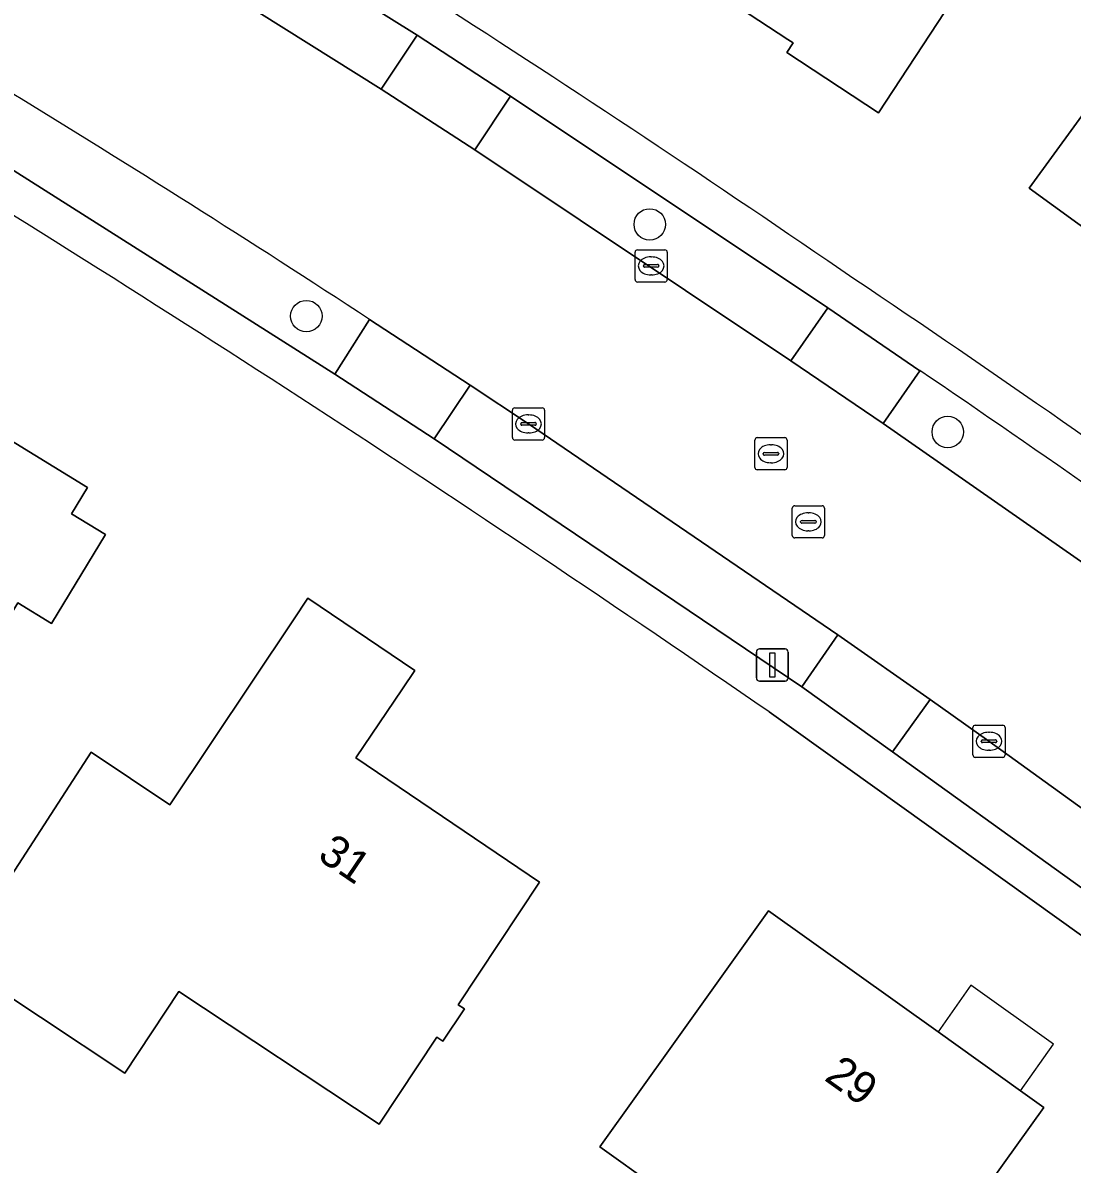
# Model space of a CAD drawing. Extents: x 160455 to 162082, y 388339 to 389736.
# Drawn here: x 160803.31 to 160835.92, y 389354.05 to 389389.53 of the extents above; entities that cross this region are included whole.
import ezdxf

# ---------------------------------------------------------------- set-up
doc = ezdxf.new("R2010")
doc.units = 0
for name, color, linetype in [('IMGEO_Boom', 7, 'Continuous'), ('IMGEO_Erf', 7, 'Continuous'), ('IMGEO_Kolk', 7, 'Continuous'), ('IMGEO_Lichtmast', 7, 'Continuous'), ('IMGEO_Pand', 7, 'Continuous'), ('IMGEO_Pand_nummerreeks', 7, 'Continuous'), ('IMGEO_Pand_overbouw', 7, 'Continuous'), ('IMGEO_Parkeervlak_open', 7, 'Continuous'), ('IMGEO_Rijbaan_lokaal_gesloten', 7, 'Continuous'), ('IMGEO_Rioolput', 7, 'Continuous'), ('IMGEO_Voetpad_open', 7, 'Continuous')]:
    doc.layers.add(name, color=color, linetype=linetype)

msp = doc.modelspace()

# ---------------------------------------------------------------- linework, layer by layer
at = {"layer": 'IMGEO_Boom'}
for centre in [(160822.795, 389383.262), (160812.121, 389380.412), (160832.057, 389376.811)]:
    msp.add_circle(centre, 0.489, dxfattribs=at)
at = {"layer": 'IMGEO_Erf'}
for points in [[(160832.887, 389394.75), (160830.366, 389390.921), (160831.97, 389389.865), (160829.906, 389386.73), (160827.055, 389388.607), (160827.251, 389388.906), (160827.088, 389389.013), (160823.24, 389391.535), (160823.069, 389391.647), (160823.403, 389392.157), (160823.133, 389393.386), (160822.616, 389393.728), (160823.133, 389394.509), (160820.202, 389396.451), (160822.897, 389400.663), (160825.903, 389405.363), (160831.097, 389401.959), (160829.447, 389399.454), (160834.014, 389396.461)], [(160847.119, 389383.801), (160844.895, 389380.728), (160844.49, 389381.021), (160842.676, 389378.514), (160834.584, 389384.388), (160837.534, 389388.426), (160840.482, 389392.46), (160848.529, 389386.601), (160846.715, 389384.094)], [(160784.881, 389358.321), (160781.977, 389360.09), (160781.914, 389360.129), (160785.97, 389366.785), (160792.258, 389377.196), (160794.842, 389381.475), (160795.139, 389381.294), (160794.846, 389380.826), (160797.808, 389379.025), (160798.108, 389379.483), (160798.63, 389379.165), (160802.029, 389377.093), (160805.319, 389375.088), (160804.823, 389374.266), (160805.873, 389373.626), (160804.203, 389370.861), (160803.153, 389371.501), (160800.945, 389367.846), (160793.986, 389372.088), (160789.488, 389364.641), (160788.938, 389364.976)], [(160816.174, 389358), (160814.381, 389355.296), (160808.162, 389359.419), (160806.479, 389356.88), (160801.228, 389360.361), (160802.717, 389362.662), (160805.432, 389366.86), (160807.874, 389365.228), (160811.717, 389370.976), (160812.166, 389371.647), (160815.493, 389369.401), (160815.109, 389368.833), (160813.656, 389366.684), (160819.37, 389362.821), (160816.843, 389359.009), (160817.033, 389358.883), (160816.364, 389357.874)], [(160829.793, 389348.478), (160821.241, 389354.594), (160823.582, 389357.865), (160826.489, 389361.932), (160831.757, 389358.165), (160834.322, 389356.33), (160835.041, 389355.816), (160832.134, 389351.751)]]:
    msp.add_lwpolyline(points, close=True, dxfattribs=at)
msp.add_lwpolyline([(160840.336, 389358.21), (160826.503, 389368.109)], dxfattribs=at)
for centre, radius, start, end in [((160545.318, 388968.18), 501.447, 55.52758, 57.3193), ((160461.28, 388836.099), 645.351, 57.042415, 58.548758), ((160557.528, 388977.44), 486.926, 54.24839, 56.09534), ((160433.208, 388797.199), 693.268, 55.437362, 56.844669)]:
    msp.add_arc(centre, radius, start, end, dxfattribs=at)
at = {"layer": 'IMGEO_Kolk'}
for p, q in [((160822.337, 389381.547), (160822.337, 389382.399)), ((160822.412, 389382.473), (160823.264, 389382.473)), ((160822.825, 389382.253), (160822.85, 389382.253)), ((160823.338, 389382.399), (160823.338, 389381.547)), ((160822.596, 389381.967), (160822.596, 389381.979)), ((160823.034, 389381.93), (160822.636, 389381.93)), ((160822.639, 389382.016), (160823.037, 389382.016)), ((160823.08, 389381.979), (160823.08, 389381.967)), ((160822.848, 389381.693), (160822.823, 389381.693)), ((160823.264, 389381.473), (160822.412, 389381.473)), ((160818.524, 389376.636), (160818.524, 389377.488)), ((160818.599, 389377.562), (160819.451, 389377.562)), ((160819.012, 389377.342), (160819.037, 389377.342)), ((160819.525, 389377.488), (160819.525, 389376.636)), ((160818.783, 389377.056), (160818.783, 389377.068)), ((160819.221, 389377.019), (160818.823, 389377.019)), ((160818.826, 389377.105), (160819.224, 389377.105)), ((160819.267, 389377.068), (160819.267, 389377.056)), ((160819.451, 389376.562), (160818.599, 389376.562)), ((160819.035, 389376.782), (160819.01, 389376.782)), ((160832.913, 389367.699), (160833.765, 389367.699)), ((160832.838, 389366.773), (160832.838, 389367.625)), ((160833.326, 389367.479), (160833.351, 389367.479)), ((160833.839, 389367.625), (160833.839, 389366.773)), ((160833.097, 389367.193), (160833.097, 389367.205)), ((160833.535, 389367.156), (160833.137, 389367.156)), ((160833.14, 389367.242), (160833.538, 389367.242)), ((160833.581, 389367.205), (160833.581, 389367.193)), ((160833.765, 389366.699), (160832.913, 389366.699)), ((160833.349, 389366.919), (160833.324, 389366.919))]:
    msp.add_line(p, q, dxfattribs=at)
for points in [[(160822.337, 389381.547), (160822.337, 389382.399)], [(160822.412, 389382.473), (160823.264, 389382.473)], [(160823.338, 389382.399), (160823.338, 389381.547)], [(160823.264, 389381.473), (160822.412, 389381.473)], [(160818.524, 389376.636), (160818.524, 389377.488)], [(160818.599, 389377.562), (160819.451, 389377.562)], [(160819.525, 389377.488), (160819.525, 389376.636)], [(160819.451, 389376.562), (160818.599, 389376.562)], [(160832.913, 389367.699), (160833.765, 389367.699)], [(160832.838, 389366.773), (160832.838, 389367.625)], [(160833.839, 389367.625), (160833.839, 389366.773)], [(160833.765, 389366.699), (160832.913, 389366.699)]]:
    msp.add_lwpolyline(points, dxfattribs=at)
for centre, radius, start, end in [((160822.414, 389382.397), 0.0765, 91.552, 178.448), ((160822.414, 389382.397), 0.0765, 91.552, 178.448), ((160823.262, 389382.397), 0.0765, 1.552, 88.448), ((160823.262, 389382.397), 0.0765, 1.552, 88.448), ((160822.636, 389381.976), 0.0403, 85.8775, 175.7526), ((160822.633, 389381.966), 0.0366, 178.938, 274.7102), ((160823.037, 389381.973), 0.043, 264.8664, 352.4533), ((160823.041, 389381.978), 0.0386, 1.7309, 96.639), ((160822.414, 389381.549), 0.0765, 181.552, 268.448), ((160822.414, 389381.549), 0.0765, 181.552, 268.448), ((160823.262, 389381.549), 0.0765, 271.552, 358.448), ((160823.262, 389381.549), 0.0765, 271.552, 358.448), ((160818.601, 389377.486), 0.0765, 91.552, 178.448), ((160818.601, 389377.486), 0.0765, 91.552, 178.448), ((160819.449, 389377.486), 0.0765, 1.552, 88.448), ((160819.449, 389377.486), 0.0765, 1.552, 88.448), ((160818.823, 389377.065), 0.0403, 85.8775, 175.7526), ((160818.82, 389377.055), 0.0366, 178.938, 274.7102), ((160819.224, 389377.062), 0.043, 264.8664, 352.4533), ((160819.228, 389377.067), 0.0386, 1.7309, 96.639), ((160818.601, 389376.638), 0.0765, 181.552, 268.448), ((160818.601, 389376.638), 0.0765, 181.552, 268.448), ((160819.449, 389376.638), 0.0765, 271.552, 358.448), ((160819.449, 389376.638), 0.0765, 271.552, 358.448), ((160832.915, 389367.623), 0.0765, 91.552, 178.448), ((160832.915, 389367.623), 0.0765, 91.552, 178.448), ((160833.763, 389367.623), 0.0765, 1.552, 88.448), ((160833.763, 389367.623), 0.0765, 1.552, 88.448), ((160833.137, 389367.202), 0.0403, 85.8775, 175.7526), ((160833.134, 389367.192), 0.0366, 178.938, 274.7102), ((160833.538, 389367.199), 0.043, 264.8664, 352.4533), ((160833.542, 389367.204), 0.0386, 1.7309, 96.639), ((160832.915, 389366.775), 0.0765, 181.552, 268.448), ((160832.915, 389366.775), 0.0765, 181.552, 268.448), ((160833.763, 389366.775), 0.0765, 271.552, 358.448), ((160833.763, 389366.775), 0.0765, 271.552, 358.448)]:
    msp.add_arc(centre, radius, start, end, dxfattribs=at)
for centre, major_axis, ratio, start_param, end_param in [((160822.824, 389381.973), (-0.387, 0.002), 0.722429, 4.712389, 7.853982), ((160822.849, 389381.973), (-0.39, 0.002), 0.717154, 1.570796, 4.712389), ((160819.011, 389377.062), (-0.387, 0.002), 0.722429, 4.712389, 7.853982), ((160819.036, 389377.062), (-0.39, 0.002), 0.717154, 1.570796, 4.712389), ((160833.325, 389367.199), (-0.387, 0.002), 0.722429, 4.712389, 7.853982), ((160833.35, 389367.199), (-0.39, 0.002), 0.717154, 1.570796, 4.712389)]:
    msp.add_ellipse(centre, major_axis=major_axis, ratio=ratio, start_param=start_param, end_param=end_param, dxfattribs=at)
at = {"layer": 'IMGEO_Lichtmast'}
for p, q in [((160826.108, 389369.169), (160826.108, 389369.969)), ((160826.108, 389369.969), (160826.108, 389369.169)), ((160826.208, 389370.069), (160826.998, 389370.069)), ((160826.998, 389370.069), (160826.208, 389370.069)), ((160827.098, 389369.969), (160827.098, 389369.169)), ((160827.098, 389369.169), (160827.098, 389369.969)), ((160826.998, 389369.069), (160826.208, 389369.069)), ((160826.208, 389369.069), (160826.998, 389369.069))]:
    msp.add_line(p, q, dxfattribs=at)
msp.add_lwpolyline([(160826.528, 389369.944), (160826.678, 389369.944), (160826.678, 389369.194), (160826.528, 389369.194), (160826.528, 389369.944)], dxfattribs=at)
for centre, start, end in [((160826.208, 389369.969), 90, 180), ((160826.208, 389369.969), 90, 180), ((160826.998, 389369.969), 0, 90), ((160826.998, 389369.969), 360, 90), ((160826.208, 389369.169), 180, 270), ((160826.208, 389369.169), 180, 270), ((160826.998, 389369.169), 270, 0), ((160826.998, 389369.169), 270, 0)]:
    msp.add_arc(centre, 0.1, start, end, dxfattribs=at)
at = {"layer": 'IMGEO_Pand'}
for points in [[(160831.97, 389389.865), (160830.366, 389390.921), (160832.887, 389394.75), (160834.014, 389396.461), (160829.447, 389399.454), (160831.097, 389401.959), (160825.903, 389405.363), (160822.897, 389400.663), (160820.202, 389396.451), (160823.133, 389394.509), (160822.616, 389393.728), (160823.133, 389393.386), (160823.403, 389392.157), (160823.069, 389391.647), (160823.24, 389391.535), (160827.088, 389389.013), (160827.251, 389388.906), (160827.055, 389388.607), (160829.906, 389386.73)], [(160847.119, 389383.801), (160846.715, 389384.094), (160848.529, 389386.601), (160840.482, 389392.46), (160837.534, 389388.426), (160834.584, 389384.388), (160842.676, 389378.514), (160844.49, 389381.021), (160844.895, 389380.728)], [(160804.823, 389374.266), (160805.319, 389375.088), (160802.029, 389377.093), (160798.63, 389379.165), (160798.108, 389379.483), (160797.808, 389379.025), (160794.846, 389380.826), (160795.139, 389381.294), (160794.842, 389381.475), (160792.258, 389377.196), (160785.97, 389366.785), (160788.938, 389364.976), (160789.488, 389364.641), (160793.986, 389372.088), (160800.945, 389367.846), (160803.153, 389371.501), (160804.203, 389370.861), (160805.873, 389373.626)], [(160816.364, 389357.874), (160817.033, 389358.883), (160816.843, 389359.009), (160819.37, 389362.821), (160813.656, 389366.684), (160815.109, 389368.833), (160815.493, 389369.401), (160812.166, 389371.647), (160811.717, 389370.976), (160807.874, 389365.228), (160805.432, 389366.86), (160802.717, 389362.662), (160801.228, 389360.361), (160806.479, 389356.88), (160808.162, 389359.419), (160814.381, 389355.296), (160816.174, 389358)], [(160832.134, 389351.751), (160835.041, 389355.816), (160834.322, 389356.33), (160831.757, 389358.165), (160826.489, 389361.932), (160823.582, 389357.865), (160821.241, 389354.594), (160829.793, 389348.478)]]:
    msp.add_lwpolyline(points, close=True, dxfattribs=at)
at = {"layer": 'IMGEO_Pand_overbouw'}
msp.add_lwpolyline([(160834.322, 389356.33), (160835.341, 389357.783), (160832.775, 389359.617), (160831.757, 389358.165)], close=True, dxfattribs=at)
at = {"layer": 'IMGEO_Parkeervlak_open'}
for points in [[(160814.445, 389387.468), (160815.56, 389389.148), (160805.302, 389395.559), (160804.263, 389393.836), (160805.366, 389393.166)], [(160817.362, 389385.583), (160827.184, 389379.025), (160828.327, 389380.675), (160818.471, 389387.247)], [(160817.209, 389378.269), (160816.097, 389376.599), (160827.52, 389368.887), (160828.645, 389370.503), (160819.024, 389377.061)], [(160841.056, 389359.161), (160842.231, 389360.775), (160833.338, 389367.197), (160831.507, 389368.499), (160830.341, 389366.866)]]:
    msp.add_lwpolyline(points, close=True, dxfattribs=at)
for points in [[(160802.9, 389387.377), (160801.869, 389385.667), (160813.007, 389378.609), (160814.084, 389380.309)], [(160831.193, 389378.717), (160830.05, 389377.07), (160837.313, 389372.006), (160841.338, 389369.143), (160842.526, 389370.757)]]:
    msp.add_lwpolyline(points, dxfattribs=at)
for centre, radius, start, end in [((160587.956, 389034.879), 412.863, 56.79011, 58.62623), ((160598.121, 389034.835), 415.425, 53.96172, 55.8719)]:
    msp.add_arc(centre, radius, start, end, dxfattribs=at)
at = {"layer": 'IMGEO_Rijbaan_lokaal_gesloten'}
for points in [[(160911.485, 389309.259), (160902.92, 389317.666), (160900.321, 389320.148), (160891.531, 389328.296), (160888.956, 389330.637), (160879.951, 389338.556), (160877.325, 389340.82), (160875.942, 389341.983), (160869.711, 389347.22), (160868.603, 389348.147), (160865.899, 389350.346), (160856.488, 389357.754), (160853.716, 389359.879), (160853.616, 389359.944), (160844.138, 389367.076), (160841.338, 389369.143), (160837.313, 389372.006), (160830.05, 389377.07), (160827.184, 389379.025), (160817.362, 389385.583), (160814.445, 389387.468), (160805.366, 389393.166)], [(160814.084, 389380.309), (160817.209, 389378.269), (160819.024, 389377.061), (160828.645, 389370.503), (160831.507, 389368.499), (160833.338, 389367.197), (160842.231, 389360.775), (160845.041, 389358.705), (160849.892, 389355.021), (160855.76, 389350.439), (160858.507, 389348.279), (160865.491, 389342.655), (160869.244, 389339.515), (160871.919, 389337.262), (160879.645, 389330.591), (160883.699, 389326.99), (160886.274, 389324.661), (160891.619, 389319.752), (160891.751, 389319.634), (160891.835, 389319.559)]]:
    msp.add_lwpolyline(points, dxfattribs=at)
msp.add_arc((160587.956, 389034.879), 412.863, 56.79011, 58.62623, dxfattribs=at)
at = {"layer": 'IMGEO_Rioolput'}
for p, q in [((160826.061, 389375.709), (160826.061, 389376.561)), ((160826.136, 389376.635), (160826.988, 389376.635)), ((160827.062, 389376.561), (160827.062, 389375.709)), ((160826.549, 389376.415), (160826.574, 389376.415)), ((160826.32, 389376.129), (160826.32, 389376.141)), ((160826.758, 389376.092), (160826.36, 389376.092)), ((160826.363, 389376.178), (160826.761, 389376.178)), ((160826.572, 389375.855), (160826.547, 389375.855)), ((160826.804, 389376.141), (160826.804, 389376.129)), ((160826.988, 389375.635), (160826.136, 389375.635)), ((160827.225, 389373.593), (160827.225, 389374.445)), ((160827.3, 389374.519), (160828.152, 389374.519)), ((160828.226, 389374.445), (160828.226, 389373.593)), ((160827.527, 389374.062), (160827.925, 389374.062)), ((160827.713, 389374.299), (160827.738, 389374.299)), ((160827.484, 389374.013), (160827.484, 389374.025)), ((160827.922, 389373.976), (160827.524, 389373.976)), ((160827.736, 389373.739), (160827.711, 389373.739)), ((160827.968, 389374.025), (160827.968, 389374.013)), ((160828.152, 389373.519), (160827.3, 389373.519))]:
    msp.add_line(p, q, dxfattribs=at)
for points in [[(160826.061, 389375.709), (160826.061, 389376.561)], [(160826.136, 389376.635), (160826.988, 389376.635)], [(160827.062, 389376.561), (160827.062, 389375.709)], [(160826.988, 389375.635), (160826.136, 389375.635)], [(160827.225, 389373.593), (160827.225, 389374.445)], [(160827.3, 389374.519), (160828.152, 389374.519)], [(160828.226, 389374.445), (160828.226, 389373.593)], [(160828.152, 389373.519), (160827.3, 389373.519)]]:
    msp.add_lwpolyline(points, dxfattribs=at)
for centre, radius, start, end in [((160826.138, 389376.559), 0.0765, 91.552, 178.448), ((160826.138, 389376.559), 0.0765, 91.552, 178.448), ((160826.986, 389376.559), 0.0765, 1.552, 88.448), ((160826.986, 389376.559), 0.0765, 1.552, 88.448), ((160826.36, 389376.138), 0.0403, 85.8775, 175.7526), ((160826.357, 389376.128), 0.0366, 178.938, 274.7102), ((160826.761, 389376.135), 0.043, 264.8664, 352.4533), ((160826.765, 389376.14), 0.0386, 1.7309, 96.639), ((160826.138, 389375.711), 0.0765, 181.552, 268.448), ((160826.138, 389375.711), 0.0765, 181.552, 268.448), ((160826.986, 389375.711), 0.0765, 271.552, 358.448), ((160826.986, 389375.711), 0.0765, 271.552, 358.448), ((160827.302, 389374.443), 0.0765, 91.552, 178.448), ((160827.302, 389374.443), 0.0765, 91.552, 178.448), ((160828.15, 389374.443), 0.0765, 1.552, 88.448), ((160828.15, 389374.443), 0.0765, 1.552, 88.448), ((160827.524, 389374.022), 0.0403, 85.8775, 175.7526), ((160827.929, 389374.024), 0.0386, 1.7309, 96.639), ((160827.521, 389374.012), 0.0366, 178.938, 274.7102), ((160827.925, 389374.019), 0.043, 264.8664, 352.4533), ((160827.302, 389373.595), 0.0765, 181.552, 268.448), ((160827.302, 389373.595), 0.0765, 181.552, 268.448), ((160828.15, 389373.595), 0.0765, 271.552, 358.448), ((160828.15, 389373.595), 0.0765, 271.552, 358.448)]:
    msp.add_arc(centre, radius, start, end, dxfattribs=at)
for centre, major_axis, ratio, start_param, end_param in [((160826.548, 389376.135), (-0.387, 0.002), 0.722429, 4.712389, 7.853982), ((160826.573, 389376.135), (-0.39, 0.002), 0.717154, 1.570796, 4.712389), ((160827.712, 389374.019), (-0.387, 0.002), 0.722429, 4.712389, 7.853982), ((160827.737, 389374.019), (-0.39, 0.002), 0.717154, 1.570796, 4.712389)]:
    msp.add_ellipse(centre, major_axis=major_axis, ratio=ratio, start_param=start_param, end_param=end_param, dxfattribs=at)
at = {"layer": 'IMGEO_Voetpad_open'}
for points in [[(160786.383, 389405.052), (160787.037, 389406.256), (160791.441, 389403.779), (160798.848, 389399.456), (160801.821, 389397.674), (160802.344, 389397.361), (160805.302, 389395.559), (160815.56, 389389.148), (160818.471, 389387.247), (160828.327, 389380.675), (160831.193, 389378.717)], [(160843.836, 389357.082), (160841.056, 389359.161), (160830.341, 389366.866), (160827.52, 389368.887), (160816.097, 389376.599), (160813.007, 389378.609), (160801.869, 389385.667), (160798.885, 389387.484), (160796.324, 389389.027), (160793.319, 389390.801), (160786.61, 389394.752)], [(160826.503, 389368.109), (160840.336, 389358.21)]]:
    msp.add_lwpolyline(points, dxfattribs=at)
for points in [[(160817.362, 389385.583), (160818.471, 389387.247), (160815.56, 389389.148), (160814.445, 389387.468)], [(160828.327, 389380.675), (160827.184, 389379.025), (160830.05, 389377.07), (160831.193, 389378.717)], [(160817.209, 389378.269), (160814.084, 389380.309), (160813.007, 389378.609), (160816.097, 389376.599)], [(160831.507, 389368.499), (160828.645, 389370.503), (160827.52, 389368.887), (160830.341, 389366.866)]]:
    msp.add_lwpolyline(points, close=True, dxfattribs=at)
for centre, radius, start, end in [((160545.318, 388968.18), 501.447, 55.52758, 57.3193), ((160461.28, 388836.099), 645.351, 57.042415, 58.548758), ((160557.528, 388977.44), 486.926, 54.24839, 56.09534), ((160598.121, 389034.835), 415.425, 53.96172, 55.8719), ((160433.208, 388797.199), 693.268, 55.437362, 56.844669)]:
    msp.add_arc(centre, radius, start, end, dxfattribs=at)

# ---------------------------------------------------------------- texts
at = {"layer": 'IMGEO_Pand_nummerreeks'}
for s, rotation, p in [('31', 325.939, (160812.43, 389363.554)), ('29', 324.4294, (160828.185, 389356.687))]:
    msp.add_text(s, height=1, rotation=rotation, dxfattribs=at).set_placement(p)

doc.saveas('drawing.dxf')
